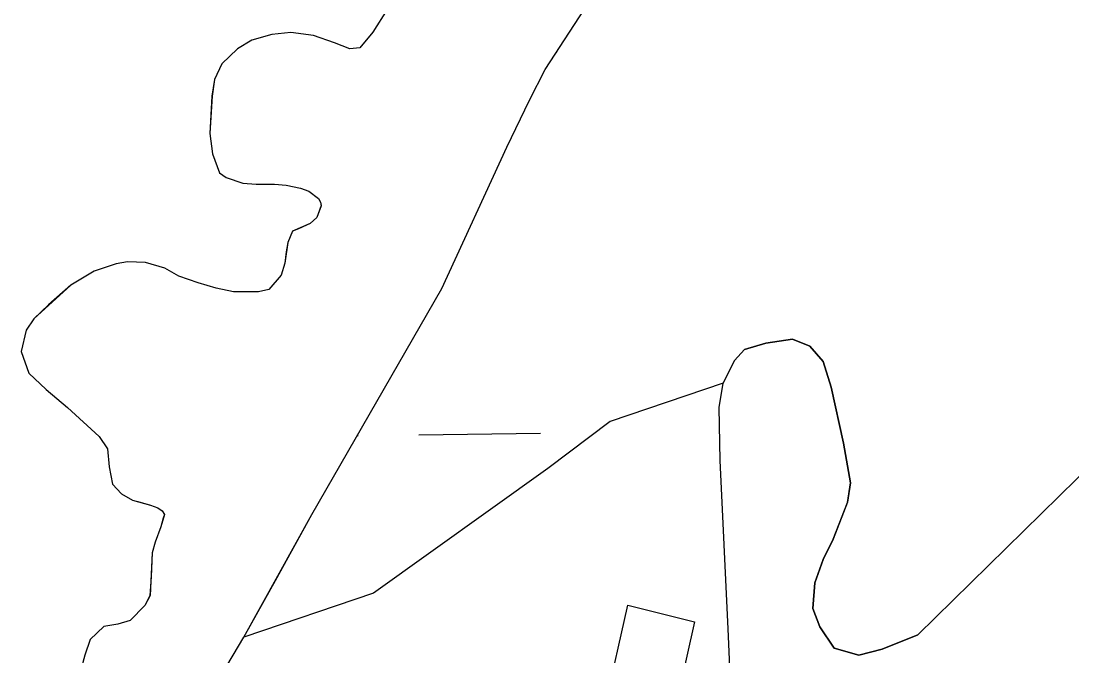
# Model space of a CAD drawing. Extents: x 3694830 to 3732949, y 415201 to 440970.
# Drawn here: x 3722073.6 to 3722349.7, y 421156.3 to 421323.1 of the extents above; entities that cross this region are included whole.
import ezdxf

# ---------------------------------------------------------------- set-up
doc = ezdxf.new("R2010")
doc.units = 0
for name, color, linetype in [('V-BLDG-OTLN', 7, 'Continuous'), ('V-TOPO-SHOR', 7, 'Continuous'), ('V-WETL-SWMP', 7, 'Continuous')]:
    doc.layers.add(name, color=color, linetype=linetype)

msp = doc.modelspace()

# ---------------------------------------------------------------- linework, layer by layer
at = {"layer": 'V-BLDG-OTLN'}
msp.add_lwpolyline([(3722233, 421169.69), (3722250.51, 421165.32), (3722238.93, 421113.51), (3722221.32, 421117.45)], close=True, dxfattribs=at)
at = {"layer": 'V-TOPO-SHOR'}
for points in [[(3722126.29, 421151.4), (3722132.08, 421161.22), (3722140.42, 421176.15), (3722149.97, 421193.5), (3722184.14, 421252.81), (3722201.23, 421289.93), (3722207.15, 421302.31), (3722211.32, 421310.38), (3722231.77, 421341.85), (3722266.21, 421394.04), (3722282.22, 421424.16), (3722285.31, 421430.49), (3722292.17, 421443.67), (3722298.9, 421456.04), (3722308.45, 421471.51), (3722318.54, 421488.73), (3722322.44, 421498.81), (3722326.08, 421509.3), (3722329.98, 421518.99), (3722335.76, 421529.08), (3722345.04, 421543.33), (3722351.1, 421551.67)], [(3722169.76, 421326.12), (3722165.99, 421320.2), (3722162.63, 421316.03), (3722159.94, 421315.76), (3722155.9, 421317.38), (3722150.39, 421319.26), (3722144.47, 421320.07), (3722139.49, 421319.53), (3722134.25, 421318.05), (3722130.48, 421315.77), (3722126.31, 421311.87), (3722124.43, 421307.7), (3722123.75, 421303.39), (3722123.22, 421293.57), (3722123.89, 421288.19), (3722125.77, 421283.22), (3722127.52, 421282.01), (3722131.82, 421280.53), (3722135.32, 421280.26), (3722140.16, 421280.26), (3722143.26, 421279.99), (3722147.02, 421279.18), (3722149.18, 421278.37), (3722151.73, 421276.49), (3722152.27, 421275.55), (3722152.4, 421274.6), (3722151.33, 421271.51), (3722149.58, 421269.9), (3722146.48, 421268.55), (3722144.87, 421267.88), (3722143.66, 421264.92), (3722143.26, 421262.5), (3722142.85, 421259.54), (3722141.91, 421256.31), (3722138.68, 421252.55), (3722135.99, 421252.01), (3722129.4, 421252.01), (3722124.83, 421252.95), (3722120.12, 421254.3), (3722115.01, 421256.04), (3722111.38, 421258.2), (3722106.27, 421259.68), (3722101.56, 421259.81), (3722098.6, 421259.28), (3722092.81, 421257.39), (3722086.63, 421253.76), (3722080.84, 421248.52), (3722076.94, 421244.89), (3722074.92, 421241.93), (3722073.58, 421236.28), (3722075.59, 421230.63), (3722080.17, 421226.33), (3722085.82, 421221.61), (3722094.15, 421213.95), (3722096.31, 421210.72), (3722096.71, 421206.01), (3722097.65, 421201.44), (3722099.94, 421198.88), (3722102.9, 421197.27), (3722104.24, 421196.86), (3722107.6, 421195.92), (3722109.49, 421195.25), (3722110.7, 421194.44), (3722111.24, 421193.5), (3722110.96, 421192.56), (3722110.29, 421190.27), (3722108.81, 421186.24), (3722108.01, 421183.41), (3722107.73, 421177.09), (3722107.46, 421172.25), (3722106.12, 421169.56), (3722102.22, 421165.66), (3722098.99, 421164.72), (3722095.36, 421164.04), (3722091.73, 421160.68), (3722090.38, 421156.51), (3722088.36, 421149.11)], [(3722260.46, 421139.36), (3722259.4, 421163.47), (3722257.26, 421207.66), (3722256.99, 421221.59), (3722258.06, 421228.02), (3722261.01, 421233.91), (3722263.69, 421236.86), (3722269.31, 421238.46), (3722276.28, 421239.53), (3722280.83, 421237.66), (3722284.31, 421233.64), (3722286.45, 421226.94), (3722289.67, 421212.21), (3722291.54, 421201.76), (3722290.74, 421196.68), (3722286.99, 421187.03), (3722284.31, 421181.68), (3722282.17, 421175.52), (3722281.63, 421168.82), (3722283.5, 421164), (3722287.25, 421158.37), (3722293.68, 421156.5), (3722299.84, 421158.11), (3722309.22, 421161.85), (3722406.72, 421257.47)]]:
    msp.add_lwpolyline(points, dxfattribs=at)
at = {"layer": 'V-WETL-SWMP'}
for p, q in [((3722169.76, 421326.12), (3722165.99, 421320.2)), ((3722134.25, 421318.05), (3722130.48, 421315.77)), ((3722139.49, 421319.53), (3722134.25, 421318.05)), ((3722144.47, 421320.07), (3722139.49, 421319.53)), ((3722150.39, 421319.26), (3722144.47, 421320.07)), ((3722155.9, 421317.38), (3722150.39, 421319.26)), ((3722165.99, 421320.2), (3722162.63, 421316.03)), ((3722130.48, 421315.77), (3722126.31, 421311.87)), ((3722159.94, 421315.76), (3722155.9, 421317.38)), ((3722162.63, 421316.03), (3722159.94, 421315.76)), ((3722214.25, 421314.88), (3722214.33, 421314.88)), ((3722126.31, 421311.87), (3722124.43, 421307.7)), ((3722124.43, 421307.7), (3722123.76, 421303.39)), ((3722123.76, 421303.39), (3722123.22, 421293.57)), ((3722123.22, 421293.57), (3722123.89, 421288.19)), ((3722123.89, 421288.19), (3722125.77, 421283.22)), ((3722125.77, 421283.22), (3722127.52, 421282.01)), ((3722127.52, 421282.01), (3722131.82, 421280.53)), ((3722131.82, 421280.53), (3722135.32, 421280.26)), ((3722135.32, 421280.26), (3722140.16, 421280.26)), ((3722140.16, 421280.26), (3722143.26, 421279.99)), ((3722143.26, 421279.99), (3722147.02, 421279.18)), ((3722147.02, 421279.18), (3722149.18, 421278.37)), ((3722149.18, 421278.37), (3722151.73, 421276.49)), ((3722151.73, 421276.49), (3722152.27, 421275.55)), ((3722152.4, 421274.61), (3722151.33, 421271.51)), ((3722152.27, 421275.55), (3722152.4, 421274.61)), ((3722151.33, 421271.51), (3722149.58, 421269.9)), ((3722149.58, 421269.9), (3722144.87, 421267.88)), ((3722144.87, 421267.88), (3722143.66, 421264.92)), ((3722143.66, 421264.92), (3722142.85, 421259.54)), ((3722101.56, 421259.81), (3722098.6, 421259.28)), ((3722106.27, 421259.68), (3722101.56, 421259.81)), ((3722092.81, 421257.39), (3722086.63, 421253.76)), ((3722098.6, 421259.28), (3722092.81, 421257.39)), ((3722111.38, 421258.2), (3722106.27, 421259.68)), ((3722115.01, 421256.05), (3722111.38, 421258.2)), ((3722142.85, 421259.54), (3722141.91, 421256.31)), ((3722120.12, 421254.3), (3722115.01, 421256.05)), ((3722124.83, 421252.95), (3722120.12, 421254.3)), ((3722141.91, 421256.31), (3722138.68, 421252.55)), ((3722086.63, 421253.76), (3722076.94, 421244.89)), ((3722129.4, 421252.01), (3722124.83, 421252.95)), ((3722135.99, 421252.01), (3722129.4, 421252.01)), ((3722138.68, 421252.55), (3722135.99, 421252.01)), ((3722076.94, 421244.89), (3722074.92, 421241.93)), ((3722074.92, 421241.93), (3722073.58, 421236.28)), ((3722073.58, 421236.28), (3722075.59, 421230.63)), ((3722075.59, 421230.63), (3722080.17, 421226.32)), ((3722080.17, 421226.32), (3722085.82, 421221.62)), ((3722085.82, 421221.62), (3722094.15, 421213.95)), ((3722094.15, 421213.95), (3722096.31, 421210.72)), ((3722161.93, 421214.25), (3722162.12, 421214.25)), ((3722178.12, 421214.44), (3722210.11, 421214.83)), ((3722096.31, 421210.72), (3722096.71, 421206.01)), ((3722096.71, 421206.01), (3722097.65, 421201.44)), ((3722097.65, 421201.44), (3722099.94, 421198.88)), ((3722099.94, 421198.88), (3722102.9, 421197.27)), ((3722102.9, 421197.27), (3722107.6, 421195.92)), ((3722107.6, 421195.92), (3722109.49, 421195.25)), ((3722109.49, 421195.25), (3722110.7, 421194.44)), ((3722111.24, 421193.5), (3722110.29, 421190.27)), ((3722110.7, 421194.44), (3722111.24, 421193.5)), ((3722110.29, 421190.27), (3722108.81, 421186.24)), ((3722108.81, 421186.24), (3722108.01, 421183.41)), ((3722108.01, 421183.41), (3722107.47, 421172.25)), ((3722107.47, 421172.25), (3722106.12, 421169.56)), ((3722106.12, 421169.56), (3722102.22, 421165.66)), ((3722095.36, 421164.04), (3722091.73, 421160.68)), ((3722098.99, 421164.72), (3722095.36, 421164.04)), ((3722102.22, 421165.66), (3722098.99, 421164.72)), ((3722091.73, 421160.68), (3722090.38, 421156.51)), ((3722090.38, 421156.51), (3722088.36, 421149.11))]:
    msp.add_line(p, q, dxfattribs=at)
for points in [[(3722132.08, 421161.22), (3722149.97, 421193.5), (3722184.14, 421252.81), (3722201.23, 421289.93), (3722207.15, 421302.31), (3722211.32, 421310.38), (3722231.77, 421341.85), (3722266.21, 421394.04), (3722282.22, 421424.16), (3722285.31, 421430.48), (3722292.17, 421443.67), (3722298.9, 421456.04), (3722308.45, 421471.51), (3722318.54, 421488.72), (3722322.44, 421498.81), (3722326.08, 421509.3), (3722329.98, 421518.99), (3722335.76, 421529.08), (3722345.05, 421543.33), (3722351.1, 421551.67)], [(3722406.72, 421257.46), (3722309.21, 421161.85), (3722299.84, 421158.1), (3722293.68, 421156.5), (3722287.25, 421158.37), (3722283.5, 421164), (3722281.63, 421168.82), (3722282.17, 421175.52), (3722284.31, 421181.68), (3722286.99, 421187.03), (3722290.74, 421196.67), (3722291.54, 421201.76), (3722289.67, 421212.21), (3722286.46, 421226.94), (3722284.31, 421233.64), (3722280.83, 421237.66), (3722276.28, 421239.53), (3722269.31, 421238.46), (3722263.69, 421236.85), (3722261.01, 421233.91), (3722258.06, 421228.02), (3722228.35, 421217.87), (3722211.96, 421205.58), (3722166.22, 421172.82), (3722132.08, 421161.22)]]:
    msp.add_lwpolyline(points, dxfattribs=at)

doc.saveas('drawing.dxf')
